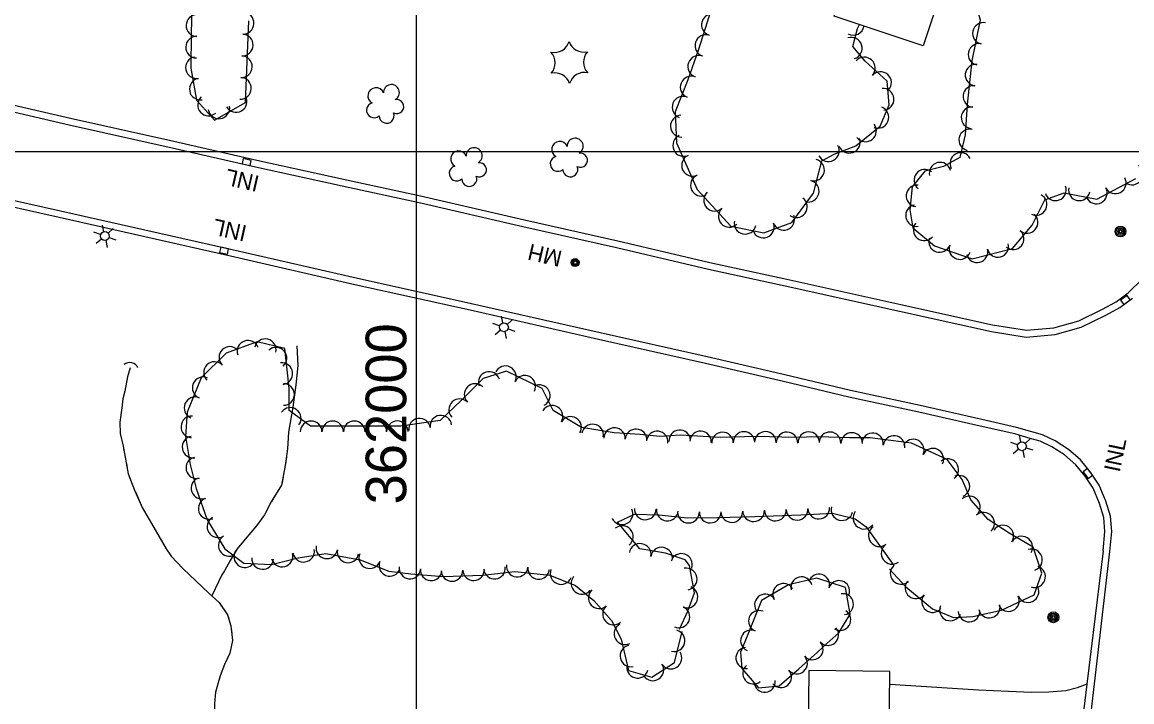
# Model space of a CAD drawing. Extents: x 353423 to 364002, y 127000 to 201942.
# Drawn here: x 361854.2 to 362264.5, y 148796.6 to 149047.8 of the extents above; entities that cross this region are included whole.
import ezdxf

# ---------------------------------------------------------------- set-up
doc = ezdxf.new("R2010")
doc.units = 0
for name, color, linetype in [('E_DTM_SlopeBottom', 7, 'Continuous'), ('E_DTM_SlopeTop', 7, 'Continuous'), ('E_FEN_Generic', 7, 'Continuous'), ('E_LAND_BrushLine', 7, 'Continuous'), ('E_LAND_TreeLine', 7, 'Continuous'), ('E_MISCPROP', 7, 'Continuous'), ('E_STRUCT_WingWall', 7, 'Continuous'), ('E_UTL_ETransformer', 7, 'Continuous'), ('E_WTR_FlowLine', 7, 'Continuous')]:
    doc.layers.add(name, color=color, linetype=linetype)

msp = doc.modelspace()

# ---------------------------------------------------------------- linework, layer by layer
at = {"layer": 'E_DTM_SlopeBottom'}
for points in [[(361935.99, 148997.41), (361935.54, 148995.46), (361938.47, 148994.79), (361938.91, 148996.74), (361935.99, 148997.41)], [(361930.14, 148962.03), (361930.58, 148963.98), (361927.65, 148964.64), (361927.21, 148962.69), (361930.14, 148962.03)], [(362260.33, 148945.02), (362261.52, 148943.41), (362263.93, 148945.19), (362262.74, 148946.8), (362260.33, 148945.02)], [(362248.32, 148879.2), (362249.93, 148880.38), (362248.16, 148882.81), (362246.55, 148881.62), (362248.32, 148879.2)]]:
    msp.add_lwpolyline(points, dxfattribs=at)
msp.add_arc((361894.04, 148918.8), 3.22, 23.7807, 130.0203, dxfattribs=at)
at = {"layer": 'E_DTM_SlopeTop'}
for points in [[(361697.3, 149051.7), (361723.45, 149045.89), (361745.11, 149041.01), (361771.44, 149035.28), (361799.63, 149029.02), (361827.67, 149022.6), (361872.13, 149012.35), (361910.3, 149003.82), (361940.99, 148996.77), (361973.08, 148989.73), (362001.51, 148983.63), (362039.9, 148974.72), (362074.48, 148967.02), (362108.5, 148958.95), (362136.9, 148952.79), (362179.1, 148943.46), (362213.01, 148935.9), (362225.54, 148933.95), (362235.69, 148934.86), (362244.93, 148937.37), (362253.66, 148941.67), (362258.71, 148944.45), (362263.17, 148947.74), (362268.34, 148952.76)], [(361696.79, 149049.26), (361722.9, 149043.45), (361744.57, 149038.57), (361770.9, 149032.84), (361799.08, 149026.58), (361827.11, 149020.17), (361871.58, 149009.91), (361909.74, 149001.38), (361940.45, 148994.34), (361972.54, 148987.28), (362000.96, 148981.19), (362039.35, 148972.28), (362073.92, 148964.58), (362107.95, 148956.51), (362136.37, 148950.35), (362178.56, 148941.02), (362212.55, 148933.44), (362225.46, 148931.43), (362236.14, 148932.39), (362245.82, 148935.02), (362254.82, 148939.46), (362260.06, 148942.34), (362264.79, 148945.83)], [(362256.35, 148852.12), (362257.07, 148859.55), (362256.66, 148865.18), (362254.84, 148870.73), (362252.38, 148876.69), (362249.26, 148881.46), (362245.55, 148885.99), (362241.12, 148889.86), (362236.18, 148893.08), (362231.43, 148895.27), (362227.57, 148896.36), (362221.82, 148898.02), (362208.98, 148900.94), (362186.25, 148906.13), (362160.43, 148911.69), (362136.26, 148917.45), (362107.45, 148924.1), (362067.91, 148932.97), (362020.4, 148943.74), (361977.73, 148953.16), (361931.83, 148963.7), (361868.41, 148977.99), (361808.99, 148991.3)], [(362253.86, 148852.36), (362254.56, 148859.58), (362254.19, 148864.69), (362252.49, 148869.86), (362250.16, 148875.52), (362247.24, 148879.98), (362243.75, 148884.24), (362239.61, 148887.86), (362234.97, 148890.89), (362230.56, 148892.92), (362226.89, 148893.95), (362221.2, 148895.6), (362208.43, 148898.5), (362185.71, 148903.69), (362159.88, 148909.25), (362135.69, 148915.01), (362106.89, 148921.66), (362067.36, 148930.53), (362019.86, 148941.3), (361977.18, 148950.72), (361931.27, 148961.26), (361867.86, 148975.55), (361808.44, 148988.87)], [(362238.64, 148692.07), (362239.71, 148712.34), (362241.28, 148735.73), (362243.98, 148763.83), (362246.44, 148791.11), (362253.96, 148852.35)], [(362242.26, 148691.97), (362242.43, 148695.55), (362244.32, 148736.72), (362247.67, 148776.82), (362252.58, 148819.11), (362256.35, 148852.12)]]:
    msp.add_lwpolyline(points, dxfattribs=at)
at = {"layer": 'E_FEN_Generic'}
for points in [[(362196.47, 149066.59), (362199.24, 149063.71), (362205.87, 149058.07), (362208.48, 149048.69), (362205.33, 149033.46), (362203.67, 149017.34), (362202.85, 149006.18), (362200.88, 148997.76), (362194.83, 148994.48), (362187.94, 148992.77), (362183.33, 148986.93), (362182.37, 148978.39), (362183.56, 148971.74), (362191.59, 148965.13), (362205.46, 148960.33), (362220.33, 148964.13), (362227.68, 148972.82), (362232.33, 148982.15), (362239.48, 148984.78), (362251.61, 148982.41), (362265.96, 148990.05)], [(362111.43, 149060.58), (362107.53, 149047.79), (362104.21, 149037.29), (362100.37, 149026.48), (362095.64, 149014.66), (362096.1, 149003.18), (362103.81, 148985.91), (362116.21, 148972.39), (362128.42, 148969.93), (362138.75, 148973.79), (362146.79, 148984.58), (362149.83, 148996.61), (362154.4, 148999.08), (362162.47, 149002.12), (362171.51, 149009.34), (362174.77, 149017.31), (362174.05, 149026.05), (362165.91, 149033.36), (362161.31, 149038.81), (362163.08, 149045.5), (362163.85, 149046.94)], [(361917.04, 149058.65), (361916.68, 149043.45), (361916.56, 149030.8), (361918.72, 149019.03), (361925.31, 149011.61), (361936.82, 149018.06), (361938.07, 149048.27)], [(362174.96, 148845.61), (362180.88, 148839.12), (362190.82, 148830.94), (362198.62, 148827.79), (362205.75, 148828.11), (362216.35, 148830.52), (362228.37, 148836.09), (362231.21, 148844.17), (362228.05, 148853.77), (362219.08, 148858.89), (362211.32, 148863.94), (362204.93, 148871.22), (362201.82, 148878.78), (362196.22, 148886.14), (362183.08, 148892.24), (362167.78, 148894.18), (362160.15, 148894.14), (362148.68, 148894.59), (362139.74, 148894.33), (362125.84, 148894.64), (362112.24, 148894.35), (362097.66, 148895.19), (362089.94, 148894.65), (362082.73, 148895.43), (362073.16, 148895.97), (362061.05, 148898.02), (362050.58, 148904.33), (362046.44, 148912.39), (362033.3, 148918.87), (362024.68, 148916.15), (362016.67, 148908.14), (362008.79, 148900.56), (361994.22, 148898.54), (361979.91, 148898.49), (361960.81, 148898.48), (361952.98, 148904.22), (361952.96, 148912.51), (361951.31, 148927.15), (361941.16, 148929.63), (361929.64, 148925.47), (361920.47, 148916.39), (361915.19, 148903.69), (361914.66, 148894.72), (361916.33, 148884.38), (361918.52, 148875.5), (361922.61, 148863.92), (361929.15, 148853.09), (361936.25, 148847.83), (361946.36, 148847.32), (361956.24, 148849.82), (361966.45, 148851.47), (361979.25, 148849.03), (361989.77, 148844.93), (361997.93, 148843.9), (362009.88, 148842.95), (362024.49, 148843.43), (362036.32, 148844.77), (362049.32, 148843.37), (362058.79, 148839.64), (362065.63, 148834.05), (362072.16, 148826.68), (362075.75, 148819.78), (362078.36, 148808.18), (362087.07, 148805.66), (362095.42, 148811.12), (362098.28, 148822.54)], [(362097.29, 148823.46), (362100.32, 148830.17), (362102.81, 148836.87), (362100.94, 148846.95), (362099.31, 148849.12), (362092.1, 148851.57), (362082.58, 148853.21), (362074.34, 148863.01), (362080.61, 148865.98), (362089.59, 148865.68), (362100.22, 148864.65), (362111.46, 148864.67), (362125.14, 148865.15), (362142.11, 148865.75), (362153.87, 148866.36), (362162.25, 148864.28), (362166.25, 148861.28), (362176.5, 148847.02)], [(362120.39, 148816.35), (362119.76, 148814.92), (362120.34, 148808.92), (362126.41, 148801.76), (362134.1, 148802.52), (362141.41, 148808.77), (362148.23, 148814.91), (362151.7, 148818.19), (362156.11, 148822.11), (362160.35, 148828.97), (362158.66, 148838.88), (362147.99, 148842.3), (362137.55, 148839.9), (362127.55, 148834.05), (362120.39, 148816.35)]]:
    msp.add_lwpolyline(points, dxfattribs=at)
for centre, radius, start, end in [((361935.93, 149047.38), 4.01, 267.6388, 87.6235), ((361918.85, 149046.57), 4.01, 88.6734, 268.6581), ((362109.44, 149046.83), 4.03, 72.4549, 252.4396), ((362209.57, 149043.67), 3.97, 78.2866, 258.2712), ((361935.6, 149039.37), 4.01, 267.6388, 87.6235), ((362107.01, 149039.15), 4.03, 72.4549, 252.4396), ((362161.51, 149047.03), 4.03, 242.0417, 350.8838), ((361918.73, 149038.59), 4.01, 89.4505, 269.4352), ((362050.92, 149042.3), 5.72, 257.9654, 343.7303), ((362061.86, 149042.46), 5.72, 197.9654, 283.7303), ((362160.76, 149038.17), 4.03, 287.7861, 107.7708), ((362207.95, 149035.9), 3.97, 78.2866, 258.2712), ((361918.66, 149030.97), 4.01, 100.4221, 280.4068), ((361935.27, 149031.36), 4.01, 267.6388, 87.6235), ((362045.59, 149032.74), 5.72, 317.9654, 43.7303), ((362067.47, 149033.07), 5.72, 137.9654, 223.7303), ((362104.38, 149031.46), 4.03, 70.4698, 250.4545), ((362165.57, 149030.83), 4.03, 318.0917, 138.0764), ((362206.88, 149028.25), 3.97, 84.1482, 264.1329), ((361920.11, 149023.09), 4.01, 100.4221, 280.4068), ((361934.93, 149023.35), 4.01, 267.6388, 87.6235), ((362051.2, 149023.35), 5.72, 17.9654, 103.7303), ((362062.14, 149023.51), 5.72, 77.9654, 163.7303), ((362101.58, 149023.82), 4.03, 68.1862, 248.1709), ((362171.57, 149025.45), 4.03, 318.0917, 138.0764), ((361985.01, 149020.59), 2.97, 21.1777, 242.4116), ((361990.74, 149021.78), 2.97, 298.8286, 181.8018), ((362172.49, 149019.29), 4.03, 274.7442, 94.7288), ((362206.07, 149020.35), 3.97, 84.1482, 264.1329), ((361923.13, 149017.22), 4.01, 131.6134, 311.5981), ((361933.34, 149018.52), 4.01, 209.3015, 29.2862), ((361992.7, 149016.61), 2.61, 243.5338, 101.4664), ((362098.59, 149016.35), 4.03, 68.1862, 248.1709), ((361926.97, 149016.14), 4.01, 188.5877, 8.5724), ((361984.31, 149015.26), 2.78, 104.1486, 311.9216), ((361988.95, 149013.24), 2.78, 180.8257, 21.8367), ((362170.59, 149012.65), 4.03, 247.7813, 67.766), ((362205.4, 149012.5), 3.97, 85.7977, 265.7824), ((362097.97, 149009.36), 4.03, 92.317, 272.3017), ((362166.02, 149007.65), 4.03, 218.6272, 38.6119), ((362098.83, 149002.25), 4.03, 114.0541, 294.0388), ((362204.54, 149004.3), 3.97, 76.8635, 256.8482), ((362052.95, 149000.77), 2.97, 21.1777, 242.4116), ((362058.68, 149001.95), 2.97, 298.8286, 181.8018), ((362152.3, 149000.34), 4.03, 208.3278, 28.3125), ((362160.02, 149003.45), 4.03, 200.6422, 20.6269), ((362015.62, 148997.24), 2.97, 21.1777, 242.4116), ((362021.35, 148998.43), 2.97, 298.8286, 181.8018), ((362052.25, 148995.44), 2.78, 104.1486, 311.9216), ((362060.63, 148996.79), 2.61, 243.5338, 101.4664), ((362102.11, 148994.9), 4.03, 114.0541, 294.0388), ((362201.23, 148995.58), 3.97, 28.4607, 208.4453), ((362014.92, 148991.92), 2.78, 104.1486, 311.9216), ((362023.3, 148993.26), 2.61, 243.5338, 101.4664), ((362056.89, 148993.41), 2.78, 180.8257, 21.8367), ((362146.78, 148993.15), 4.03, 255.855, 75.8397), ((362193.59, 148992.03), 3.97, 13.9558, 193.9405), ((362264.56, 148991.66), 3.97, 233.8548, 53.8395), ((362019.56, 148989.89), 2.78, 180.8257, 21.8367), ((362105.39, 148987.54), 4.03, 114.0541, 294.0388), ((362187.94, 148989.41), 3.97, 51.694, 231.6787), ((362258.39, 148988.38), 3.97, 208.0441, 28.0287), ((362144.81, 148985.34), 4.03, 255.855, 75.8397), ((362185.04, 148983.58), 3.97, 83.6329, 263.6175), ((362236.25, 148985.81), 3.97, 200.2344, 20.2191), ((362245.05, 148985.81), 3.97, 168.9749, 348.9596), ((362251.38, 148984.65), 3.97, 208.0441, 28.0287), ((362110.24, 148982.02), 4.03, 132.5235, 312.5082), ((362140.44, 148979.58), 4.03, 233.3064, 53.291), ((362229.14, 148980.39), 3.97, 243.5286, 63.5133), ((362115.68, 148976.08), 4.03, 132.5235, 312.5082), ((362184.85, 148976.31), 3.97, 100.1282, 280.1128), ((362121.5, 148973.48), 4.03, 168.6355, 348.6202), ((362128.22, 148972.11), 4.03, 200.4816, 20.4662), ((362135.76, 148974.92), 4.03, 200.4816, 20.4662), ((362187.71, 148971.01), 3.97, 140.5415, 320.5261), ((362225.77, 148973.77), 3.97, 229.7716, 49.7563), ((362220.64, 148967.71), 3.97, 229.7716, 49.7563), ((362193.4, 148966.7), 3.97, 160.9159, 340.9006), ((362200.91, 148964.1), 3.97, 160.9159, 340.9006), ((362214.97, 148964.9), 3.97, 194.3326, 14.3173), ((362207.27, 148962.94), 3.97, 194.3326, 14.3173), ((361937.73, 148926.18), 3.99, 19.8625, 199.8472), ((361944.13, 148926.76), 3.99, 346.252, 166.2367), ((361931.02, 148923.9), 3.99, 44.7346, 224.7193), ((361948.09, 148923.63), 3.99, 311.2465, 131.2312), ((361925.35, 148918.29), 3.99, 44.7346, 224.7193), ((361950.25, 148917.91), 3.99, 276.417, 96.4017), ((362032.89, 148916.75), 3.99, 333.7364, 153.7211), ((361921.18, 148912.67), 3.99, 67.4464, 247.4311), ((362026.87, 148914.65), 3.99, 17.5587, 197.5434), ((362040.04, 148913.22), 3.99, 333.7364, 153.7211), ((361950.88, 148910.2), 3.99, 270.1322, 90.1169), ((362021.67, 148910.19), 3.99, 44.9719, 224.9566), ((362045.44, 148909.78), 3.99, 297.1952, 117.1798), ((361918.12, 148905.3), 3.99, 67.4464, 247.4311), ((362015.96, 148904.57), 3.99, 43.8813, 223.866), ((361953.35, 148901.36), 3.99, 323.7323, 143.7169), ((362050.17, 148902.14), 3.99, 328.9258, 148.9105), ((361916.96, 148898.22), 3.99, 86.5952, 266.5798), ((361961.06, 148896.39), 3.99, 0.0437, 180.0283), ((361969.04, 148896.39), 3.99, 0.0437, 180.0283), ((361977.01, 148896.4), 3.99, 0.0437, 180.0283), ((361984.99, 148896.42), 3.99, 0.2319, 180.2166), ((361992.96, 148896.45), 3.99, 0.2319, 180.2166), ((362001.15, 148897.4), 3.99, 7.902, 187.8866), ((362009.05, 148898.49), 3.99, 7.902, 187.8866), ((362057, 148898.03), 3.99, 328.9258, 148.9105), ((362065.14, 148895.21), 3.99, 350.4102, 170.3949), ((362073.23, 148893.88), 3.99, 356.7695, 176.7542), ((362081.19, 148893.43), 3.99, 356.7695, 176.7542), ((362089.02, 148892.65), 3.99, 353.8587, 173.8434), ((362097.34, 148893.08), 3.99, 4.0063, 183.991), ((362105.03, 148892.68), 3.99, 356.7062, 176.6908), ((362113.16, 148892.28), 3.99, 1.2087, 181.1934), ((362121.13, 148892.45), 3.99, 1.2087, 181.1934), ((362129.01, 148892.48), 3.99, 358.7473, 178.7319), ((362136.98, 148892.3), 3.99, 358.7473, 178.7319), ((362145.06, 148892.4), 3.99, 1.6686, 181.6533), ((362152.89, 148892.34), 3.99, 357.7759, 177.7606), ((362160.95, 148892.06), 3.99, 0.3303, 180.315), ((362168.64, 148891.97), 3.99, 352.773, 172.7576), ((361917.41, 148890.76), 3.99, 99.2146, 279.1993), ((362176.55, 148890.97), 3.99, 352.773, 172.7576), ((362183.7, 148889.65), 3.99, 335.0806, 155.0653), ((361918.8, 148883.09), 3.99, 103.8645, 283.8492), ((362190.93, 148886.29), 3.99, 335.0806, 155.0653), ((362196.44, 148882.4), 3.99, 307.2853, 127.27), ((361920.72, 148875.56), 3.99, 109.4472, 289.4319), ((362200.59, 148876.28), 3.99, 292.3676, 112.3523), ((361923.37, 148868.04), 3.99, 109.4472, 289.4319), ((362204.44, 148868.61), 3.99, 311.2999, 131.2845), ((362075.98, 148866.12), 4.03, 205.3252, 25.3099), ((362084.6, 148867.95), 4.03, 178.0497, 358.0343), ((362092.77, 148867.49), 4.03, 174.5251, 354.5098), ((362100.58, 148866.76), 4.03, 180.0841, 0.0688), ((362108.63, 148866.77), 4.03, 180.0841, 0.0688), ((362116.6, 148866.96), 4.03, 182.009, 1.9937), ((362124.65, 148867.24), 4.03, 182.009, 1.9937), ((362132.69, 148867.53), 4.03, 182.0527, 2.0374), ((362140.74, 148867.81), 4.03, 182.0527, 2.0374), ((362148.74, 148868.21), 4.03, 182.9775, 2.9622), ((362157.32, 148867.68), 4.03, 166.0727, 346.0574), ((362165.47, 148864.5), 4.03, 143.1057, 323.0904), ((362209.7, 148862.62), 3.99, 311.2999, 131.2845), ((361926.64, 148861.28), 3.99, 121.0996, 301.0842), ((362076.1, 148857.65), 4.03, 310.0762, 130.0608), ((362171.17, 148858.05), 4.03, 125.7072, 305.6919), ((362216.8, 148857.88), 3.99, 326.9493, 146.934), ((361930.76, 148854.45), 3.99, 121.0996, 301.0842), ((361966.87, 148853.52), 3.99, 169.1917, 349.1764), ((362082.7, 148851.05), 4.03, 350.2051, 170.1898), ((362175.86, 148851.51), 4.03, 125.7072, 305.6919), ((362223.79, 148853.8), 3.99, 330.302, 150.2867), ((361936.52, 148850.23), 3.99, 143.5346, 323.5193), ((361950.33, 148850.48), 3.99, 194.2334, 14.2181), ((361958.28, 148852.27), 3.99, 189.1894, 9.1741), ((361974.71, 148852.02), 3.99, 169.1917, 349.1764), ((361982.75, 148849.9), 3.99, 158.7267, 338.7113), ((362090.63, 148849.68), 4.03, 350.2051, 170.1898), ((362097.98, 148847.35), 4.03, 341.299, 161.2837), ((362227.4, 148849.08), 3.99, 288.1916, 108.1763), ((361943.12, 148849.57), 3.99, 177.0856, 357.0703), ((361990.18, 148847.01), 3.99, 158.7267, 338.7113), ((361997.58, 148846.05), 3.99, 172.8092, 352.7939), ((362028.89, 148846.03), 3.99, 186.4387, 6.4234), ((362037.27, 148846.76), 3.99, 173.881, 353.8656), ((362045.2, 148845.91), 3.99, 173.881, 353.8656), ((362099.71, 148842), 4.03, 280.5189, 100.5036), ((362179.19, 148844.07), 3.99, 132.3722, 312.3569), ((362228.54, 148842.86), 3.99, 250.6823, 70.6669), ((362005.43, 148845.39), 3.99, 175.4484, 355.4331), ((362013.15, 148845.14), 3.99, 181.9172, 1.9019), ((362021.12, 148845.41), 3.99, 181.9172, 1.9019), ((362053.44, 148843.99), 3.99, 158.5145, 338.4992), ((362061.2, 148840.37), 3.99, 140.747, 320.7317), ((362142.34, 148838.91), 3.9, 12.9642, 192.9489), ((362148.83, 148839.89), 3.9, 342.2145, 162.1992), ((362067.55, 148835.03), 3.99, 131.561, 311.5456), ((362099.99, 148835.31), 4.03, 249.6458, 69.6305), ((362135.68, 148836.44), 3.9, 30.3275, 210.3122), ((362156.26, 148837.5), 3.9, 342.2145, 162.1992), ((362184.66, 148838.71), 3.99, 140.5633, 320.548), ((362226.11, 148837.34), 3.99, 204.8665, 24.8512), ((362128.94, 148832.5), 3.9, 30.3275, 210.3122), ((362157.65, 148832.67), 3.9, 279.7025, 99.6872), ((362190.82, 148833.65), 3.99, 140.5633, 320.548), ((362218.88, 148833.99), 3.99, 204.8665, 24.8512), ((362072.84, 148829.07), 3.99, 131.561, 311.5456), ((362097.03, 148827.99), 4.03, 245.659, 65.6437), ((362126.67, 148826.44), 3.9, 67.9689, 247.9536), ((362156.67, 148826.9), 3.9, 238.295, 58.2797), ((362197.4, 148830.53), 3.99, 157.9874, 337.9721), ((362204.33, 148830.13), 3.99, 182.5858, 2.5705), ((362211.77, 148831.62), 3.99, 192.8033, 12.788), ((362077.08, 148821.75), 3.99, 117.4549, 297.4396), ((362095.29, 148819.18), 3.99, 255.9632, 75.9478), ((362123.74, 148819.2), 3.9, 67.9689, 247.9536), ((362152.18, 148821.35), 3.9, 221.6259, 41.6106), ((362079.29, 148813.57), 3.99, 102.6917, 282.6764), ((362146.44, 148816.05), 3.9, 222.0218, 42.0065), ((362094.12, 148812.76), 3.99, 213.196, 33.1807), ((362122.02, 148812.79), 3.9, 95.5886, 275.5733), ((362140.64, 148810.82), 3.9, 222.0218, 42.0065), ((362081.74, 148809.37), 3.99, 163.8809, 343.8656), ((362087.45, 148808.4), 3.99, 213.196, 33.1807), ((362124.56, 148807.1), 3.9, 130.258, 310.2427), ((362134.76, 148805.77), 3.9, 220.5255, 40.5102), ((362128.73, 148804.04), 3.9, 185.6851, 5.6698)]:
    msp.add_arc(centre, radius, start, end, dxfattribs=at)
at = {"layer": 'E_LAND_BrushLine'}
for p, q in [((361883.24, 148969.31), (361880.76, 148970.15)), ((361884.48, 148970.35), (361883.99, 148972.82)), ((361886.09, 148969.81), (361887.94, 148971.5)), ((361883.6, 148967.65), (361881.62, 148965.98)), ((361885.12, 148967.14), (361885.62, 148964.58)), ((361886.41, 148968.21), (361888.84, 148967.36)), ((362030.75, 148935.61), (362028.28, 148936.45)), ((362032, 148936.65), (362031.51, 148939.13)), ((362033.6, 148936.11), (362035.45, 148937.81)), ((362031.12, 148933.95), (362029.14, 148932.28)), ((362032.64, 148933.44), (362033.14, 148930.89)), ((362033.92, 148934.51), (362036.36, 148933.66)), ((362222.26, 148891.64), (362219.79, 148892.47)), ((362223.51, 148892.67), (362223.02, 148895.15)), ((362225.11, 148892.13), (362226.96, 148893.83)), ((362222.63, 148889.98), (362220.65, 148888.3)), ((362224.15, 148889.46), (362224.65, 148886.91)), ((362225.43, 148890.53), (362227.87, 148889.68))]:
    msp.add_line(p, q, dxfattribs=at)
for centre, radius in [((361884.82, 148968.75), 1.64), ((362260.29, 148970.44), 2.02), ((362260.28, 148970.44), 1.52), ((362260.32, 148970.45), 1.01), ((362260.31, 148970.45), 0.502), ((362032.34, 148935.05), 1.64), ((362223.85, 148891.07), 1.64), ((362235.5, 148827.87), 2.02), ((362235.49, 148827.86), 1.52), ((362235.53, 148827.88), 1.01), ((362235.52, 148827.88), 0.502)]:
    msp.add_circle(centre, radius, dxfattribs=at)
at = {"layer": 'E_LAND_TreeLine'}
for p, q in [((362000, 149000), (362000, 151500)), ((362000, 147000), (362000, 149500)), ((358000, 149000), (363000, 149000)), ((360000, 149000), (362500, 149000)), ((360000, 149000), (362000, 149000)), ((361500, 149000), (363000, 149000)), ((362000, 147500), (362000, 149000)), ((362000, 147500), (362000, 149000))]:
    msp.add_line(p, q, dxfattribs=at)
at = {"layer": 'E_MISCPROP'}
msp.add_lwpolyline([(362175.02, 148803.07), (362207.75, 148801.01), (362218.84, 148800.58), (362227.37, 148800.2), (362233.76, 148800.25), (362240.06, 148800.83), (362244.44, 148801.94), (362247.94, 148803.3)], dxfattribs=at)
at = {"layer": 'E_STRUCT_WingWall'}
for points in [[(361955.77, 148928.19), (361956.12, 148920.96), (361955.42, 148913.79), (361954.28, 148905.46), (361952.66, 148896.23), (361952.34, 148890.13), (361951.49, 148883.98), (361950.17, 148876.73), (361946.31, 148870.57), (361943.81, 148865.71), (361940.86, 148861.65), (361936.66, 148856.74), (361933.69, 148853.2), (361931.08, 148848.84), (361929.04, 148845.06), (361928.05, 148843.57), (361924.3, 148835.81)], [(361955.77, 148928.19), (361956.12, 148920.96), (361955.42, 148913.79), (361954.28, 148905.46), (361952.66, 148896.23), (361952.44, 148892.02)], [(361894.15, 148920.05), (361893.24, 148916.67), (361892.18, 148911.4), (361891.47, 148908.55), (361891.03, 148905.26), (361890.38, 148899.94), (361890.46, 148895.8), (361891.53, 148891.15), (361893.48, 148880.82), (361895.81, 148874.82), (361898.64, 148868.38), (361902.06, 148862.55), (361907.46, 148853.11), (361909.3, 148850.42), (361913.6, 148845.88), (361918.42, 148841.36), (361923.43, 148836.59), (361927.11, 148833.27), (361930.21, 148828.8), (361931.44, 148824.75), (361931.98, 148819.21), (361931.02, 148814.61), (361929.05, 148810.38), (361927.46, 148806.21), (361925.7, 148800.19), (361925.4, 148795.96)], [(361894.15, 148920.05), (361893.24, 148916.67), (361892.18, 148911.4), (361891.47, 148908.55), (361891.03, 148905.26), (361890.38, 148899.94), (361890.46, 148895.8), (361890.93, 148893.75)], [(361891.71, 148890.16), (361892.06, 148888.35)], [(361951.91, 148887.03), (361951.57, 148884.53)], [(361892.75, 148884.72), (361893.09, 148882.91)], [(361894.05, 148879.36), (361894.72, 148877.64)], [(361950.69, 148879.58), (361950.24, 148877.1)], [(361896.08, 148874.22), (361898.64, 148868.38), (361902.06, 148862.55), (361907.46, 148853.11), (361909.02, 148850.83)], [(361947.7, 148872.79), (361946.37, 148870.67)], [(361944.07, 148866.22), (361943.81, 148865.71), (361940.86, 148861.65), (361936.66, 148856.74), (361933.69, 148853.2), (361931.08, 148848.84), (361929.04, 148845.06), (361928.05, 148843.57), (361924.3, 148835.81)], [(361909.02, 148850.83), (361909.3, 148850.42), (361913.6, 148845.88), (361918.42, 148841.36), (361923.43, 148836.59), (361927.11, 148833.27), (361927.99, 148832)], [(361930.09, 148828.98), (361930.21, 148828.8), (361930.69, 148827.24)], [(361931.55, 148823.66), (361931.73, 148821.82)], [(361931.77, 148818.17), (361931.39, 148816.36)], [(361930.22, 148812.88), (361929.05, 148810.38), (361927.46, 148806.21), (361925.7, 148800.19), (361925.4, 148795.96), (361925.46, 148790.7), (361925.55, 148786.93)]]:
    msp.add_lwpolyline(points, dxfattribs=at)
at = {"layer": 'E_UTL_ETransformer'}
for centre, radius in [((362058.67, 148958.95), 1.5), ((362058.67, 148958.95), 1.22), ((362058.68, 148958.96), 0.968), ((362058.7, 148958.96), 0.605)]:
    msp.add_circle(centre, radius, dxfattribs=at)
at = {"layer": 'E_WTR_FlowLine'}
for points in [[(362154.46, 149050.07), (362166.82, 149087.21), (362163.39, 149088.35), (362176.68, 149128.28), (362211.09, 149116.82), (362198.49, 149078.96), (362200.38, 149078.33), (362187.33, 149039.12)], [(362144.61, 148721.21), (362174.63, 148720.86), (362174.89, 148743.36), (362176.27, 148743.34), (362176.74, 148783.63), (362174.8, 148783.65), (362175.08, 148807.77), (362145.03, 148808.12), (362144.77, 148785.22), (362140.2, 148785.27), (362139.77, 148747.79), (362144.92, 148747.73)]]:
    msp.add_lwpolyline(points, close=True, dxfattribs=at)

# ---------------------------------------------------------------- texts
at = {"layer": 'E_DTM_SlopeBottom'}
for rotation, p in [(167.0695, (361942.31, 148990.88)), (167.3114, (361937.68, 148972.5)), (78.2505, (362260.01, 148881.22))]:
    msp.add_text('INL', height=6, rotation=rotation, dxfattribs=at).set_placement(p)
at = {"layer": 'E_LAND_TreeLine'}
msp.add_text('  362000  ', height=15, rotation=90.0001, dxfattribs=at).set_placement((361996.25, 148858.43))
at = {"layer": 'E_UTL_ETransformer'}
msp.add_text('MH', height=6, rotation=166.7159, dxfattribs=at).set_placement((362054.25, 148963.12))

doc.saveas('drawing.dxf')
